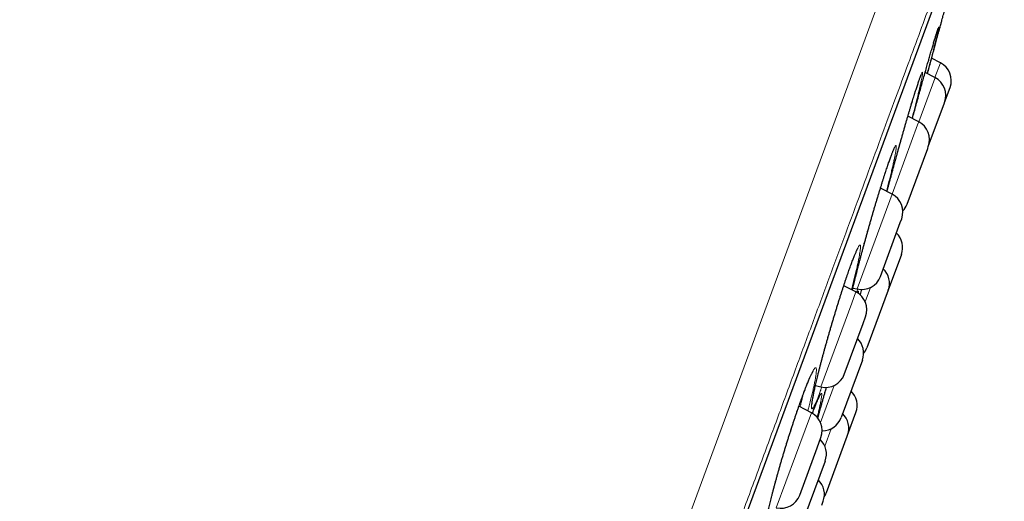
# Model space of a CAD drawing. Header units: millimetres. Extents: x 8 to 949, y 12 to 889.
# Tile 554 of 555: x 835 to 860, y 863 to 875. Entities that reach past the tile are written whole.
import ezdxf

# ---------------------------------------------------------------- set-up
doc = ezdxf.new("R2010")
doc.units = ezdxf.units.MM

msp = doc.modelspace()

# ---------------------------------------------------------------- linework, layer by layer
at = {"color": 252, "linetype": 'Continuous', "lineweight": 0}
for p, q in [((834.669, 816.167), (858.851, 881.719)), ((836.59, 817.551), (859.413, 879.419)), ((857.739, 873.879), (857.742, 873.889)), ((857.904, 873.467), (858.04, 873.837)), ((857.498, 872.366), (857.897, 873.449)), ((857.897, 873.449), (857.904, 873.467)), ((856.835, 870.569), (857.471, 872.295)), ((857.471, 872.295), (857.498, 872.366)), ((856.776, 870.411), (856.835, 870.569)), ((855.963, 868.205), (856.776, 870.411)), ((855.833, 867.854), (855.935, 868.131)), ((855.982, 868.203), (855.954, 868.119)), ((856.296, 868.242), (856.164, 867.886)), ((855.063, 865.766), (855.833, 867.854)), ((855.396, 865.804), (855.055, 864.879)), ((854.67, 864.702), (854.826, 865.124)), ((853.954, 862.76), (854.67, 864.702)), ((855.16, 864.295), (855.319, 864.726))]:
    msp.add_line(p, q, dxfattribs=at)
at = {"color": 7, "linetype": 'Continuous', "lineweight": 30}
for p, q in [((836.599, 817.571), (859.407, 879.398)), ((858.04, 873.837), (857.821, 873.951)), ((857.739, 873.877), (857.747, 873.905)), ((857.747, 873.905), (857.749, 873.913)), ((857.904, 873.467), (857.658, 873.593)), ((858.144, 872.849), (858.28, 873.22)), ((857.738, 871.749), (858.14, 872.838)), ((858.14, 872.838), (858.144, 872.849)), ((857.498, 872.366), (857.229, 872.504)), ((857.722, 871.706), (857.738, 871.749)), ((857.209, 870.316), (857.722, 871.706)), ((856.835, 870.569), (856.547, 870.717)), ((856.546, 868.519), (857.039, 869.856)), ((857.039, 869.856), (857.075, 869.952)), ((857.067, 869.064), (856.739, 868.175)), ((855.935, 868.131), (855.633, 868.286)), ((855.861, 868.229), (855.963, 868.205)), ((856.739, 868.175), (856.21, 866.742)), ((855.647, 866.08), (856.113, 867.345)), ((856.113, 867.345), (856.175, 867.513)), ((856.097, 866.435), (855.569, 865.003)), ((854.926, 865.799), (855.063, 865.766)), ((854.826, 865.124), (854.516, 865.284)), ((855.729, 864.569), (855.936, 865.131)), ((854.972, 864.25), (855.066, 864.506)), ((855.2, 863.136), (855.72, 864.544)), ((855.72, 864.544), (855.729, 864.569)), ((854.537, 863.073), (854.972, 864.25)), ((855.17, 863.922), (854.642, 862.489)), ((855.085, 862.823), (855.12, 862.919))]:
    msp.add_line(p, q, dxfattribs=at)
at = {"color": 252, "linetype": 'Continuous', "lineweight": 0, "flags": 128}
msp.add_lwpolyline([(853.779, 862.8), (853.81, 862.928), (853.844, 863.065), (853.881, 863.21), (853.922, 863.363), (853.965, 863.521), (854.011, 863.685), (854.059, 863.852), (854.109, 864.022), (854.161, 864.193), (854.213, 864.365), (854.266, 864.535), (854.32, 864.702), (854.373, 864.866), (854.427, 865.026), (854.479, 865.179), (854.53, 865.327), (854.58, 865.466), (854.628, 865.597), (854.673, 865.718), (854.673, 865.718)], dxfattribs=at)
at = {"color": 7, "linetype": 'Continuous', "lineweight": 30}
for centre, start, end in [((857.811, 873.393), 339.7512, 62.7512), ((857.675, 873.022), 339.7512, 62.7512), ((857.269, 871.922), 339.7512, 62.7512), ((856.606, 870.125), 339.7512, 62.7512), ((856.74, 870.489), 316.9175, 339.7512), ((856.598, 869.237), 339.7512, 46.173), ((856.27, 868.348), 339.7512, 46.173), ((856.077, 868.692), 256.7512, 339.7512), ((855.706, 867.686), 339.7512, 62.7512), ((855.628, 866.608), 339.7512, 46.173), ((855.741, 866.915), 320.7015, 339.7512), ((855.177, 866.253), 256.7512, 339.7512), ((855.467, 865.304), 339.7512, 46.173), ((854.597, 864.679), 339.7512, 62.7512), ((855.1, 865.176), 269.8982, 339.7512), ((855.259, 864.742), 339.7512, 46.173), ((854.701, 864.095), 339.7512, 46.173), ((854.651, 863.092), 339.7512, 46.173), ((854.068, 863.246), 256.7512, 339.7512), ((854.731, 863.309), 326.3978, 339.7512)]:
    msp.add_arc(centre, 0.5, start, end, dxfattribs=at)
at = {"color": 252, "linetype": 'Continuous', "lineweight": 0}
for points, knots in [([(859.63, 880.298), (859.628, 880.292), (859.623, 880.28), (859.588, 880.184), (859.532, 880.032), (859.453, 879.817), (859.352, 879.544), (859.23, 879.214), (859.088, 878.828), (858.925, 878.386), (858.74, 877.885), (858.533, 877.325), (858.305, 876.706), (858.057, 876.032), (857.789, 875.306), (857.503, 874.532), (857.201, 873.713), (856.884, 872.853), (856.549, 871.947), (856.197, 870.991), (855.827, 869.987), (855.439, 868.936), (855.036, 867.845), (854.62, 866.716), (854.193, 865.56), (853.757, 864.378), (853.313, 863.173), (852.858, 861.941), (852.392, 860.677), (851.914, 859.382), (851.426, 858.058), (850.93, 856.715), (850.429, 855.357), (849.926, 853.993), (849.423, 852.628), (848.919, 851.263), (848.414, 849.893), (847.904, 848.512), (847.392, 847.122), (846.877, 845.727), (846.365, 844.338), (845.855, 842.956), (845.352, 841.594), (844.857, 840.252), (844.371, 838.935), (843.892, 837.635), (843.417, 836.347), (842.948, 835.076), (842.485, 833.822), (842.033, 832.597), (841.593, 831.403), (841.167, 830.248), (840.757, 829.136), (840.362, 828.066), (839.981, 827.034), (839.613, 826.036), (839.259, 825.076), (838.919, 824.154), (838.597, 823.28), (838.292, 822.455), (838.008, 821.685), (837.744, 820.97), (837.501, 820.311), (837.277, 819.705), (837.072, 819.148), (836.887, 818.645), (836.721, 818.196), (836.577, 817.806), (836.455, 817.476), (836.356, 817.207), (836.279, 816.998), (836.225, 816.851), (836.191, 816.759), (836.187, 816.748), (836.185, 816.742)], [0, 0, 0, 0, 0.014, 0.028, 0.042, 0.056, 0.07, 0.08375, 0.0975, 0.11125, 0.125, 0.139, 0.153, 0.167, 0.181, 0.195, 0.20875, 0.2225, 0.23625, 0.25, 0.264, 0.278, 0.292, 0.306, 0.32, 0.33375, 0.3475, 0.36125, 0.375, 0.389, 0.403, 0.417, 0.431, 0.445, 0.45875, 0.4725, 0.48625, 0.5, 0.514, 0.528, 0.542, 0.556, 0.57, 0.58375, 0.5975, 0.61125, 0.625, 0.639, 0.653, 0.667, 0.681, 0.695, 0.70875, 0.7225, 0.73625, 0.75, 0.764, 0.778, 0.792, 0.806, 0.82, 0.83375, 0.8475, 0.86125, 0.875, 0.889, 0.903, 0.917, 0.931, 0.945, 0.95875, 0.9725, 0.98625, 1, 1, 1, 1]), ([(857.872, 874.337), (857.876, 874.352), (857.891, 874.401), (857.912, 874.471), (857.936, 874.548), (857.956, 874.612), (857.972, 874.661), (857.984, 874.696), (857.993, 874.717), (857.997, 874.724), (857.998, 874.716), (857.995, 874.693), (857.987, 874.656), (857.976, 874.605), (857.961, 874.542), (857.948, 874.488), (857.942, 874.462)], [0, 0, 0, 0, 0.031496, 0.106059, 0.180891, 0.255723, 0.330288, 0.404656, 0.47929, 0.553927, 0.6283, 0.702808, 0.777585, 0.852362, 0.926872, 1, 1, 1, 1]), ([(857.742, 873.889), (857.744, 873.895), (857.747, 873.905), (857.749, 873.913), (857.75, 873.916)], [0, 0, 0, 0, 0.688236, 1, 1, 1, 1]), ([(857.329, 872.84), (857.331, 872.845), (857.346, 872.894), (857.373, 872.984), (857.41, 873.103), (857.445, 873.211), (857.476, 873.307), (857.504, 873.391), (857.529, 873.461), (857.55, 873.518), (857.567, 873.561), (857.58, 873.59), (857.59, 873.604), (857.595, 873.604), (857.597, 873.589), (857.594, 873.56), (857.588, 873.517), (857.577, 873.459), (857.563, 873.389), (857.544, 873.305), (857.522, 873.209), (857.497, 873.101), (857.468, 872.983), (857.436, 872.854), (857.401, 872.715), (857.366, 872.581), (857.343, 872.49), (857.333, 872.451)], [0, 0, 0, 0, 0.004215, 0.046134, 0.088203, 0.130273, 0.172193, 0.214034, 0.256025, 0.298017, 0.339858, 0.381606, 0.423503, 0.465401, 0.507151, 0.549002, 0.591003, 0.633004, 0.674856, 0.716627, 0.758546, 0.800464, 0.842234, 0.884187, 0.92629, 0.968393, 1, 1, 1, 1]), ([(856.71, 870.633), (856.719, 870.668), (856.742, 870.755), (856.78, 870.899), (856.824, 871.065), (856.87, 871.234), (856.917, 871.406), (856.965, 871.579), (857.013, 871.752), (857.061, 871.923), (857.109, 872.091), (857.156, 872.255), (857.202, 872.412), (857.246, 872.562), (857.289, 872.706), (857.316, 872.796), (857.329, 872.84)], [0, 0, 0, 0, 0.05003, 0.123519, 0.197081, 0.270906, 0.344729, 0.418288, 0.49174, 0.565453, 0.63916, 0.712605, 0.784333, 0.856305, 0.928275, 1, 1, 1, 1]), ([(856.666, 871.092), (856.667, 871.095), (856.682, 871.141), (856.71, 871.226), (856.748, 871.338), (856.783, 871.44), (856.816, 871.529), (856.845, 871.605), (856.87, 871.668), (856.892, 871.718), (856.91, 871.753), (856.924, 871.774), (856.934, 871.78), (856.94, 871.772), (856.942, 871.75), (856.939, 871.713), (856.933, 871.662), (856.922, 871.597), (856.907, 871.52), (856.888, 871.429), (856.866, 871.327), (856.84, 871.213), (856.81, 871.089), (856.777, 870.955), (856.741, 870.812), (856.714, 870.706), (856.699, 870.647), (856.697, 870.64)], [0, 0, 0, 0, 0.0029256, 0.0459917, 0.0892122, 0.1324334, 0.1755004, 0.2185029, 0.2616598, 0.3048172, 0.3478206, 0.3907501, 0.4338324, 0.4769164, 0.5198483, 0.5629071, 0.6061204, 0.6493341, 0.6923936, 0.7353815, 0.7785216, 0.8216605, 0.8646469, 0.9078165, 0.9511408, 0.9944649, 1, 1, 1, 1]), ([(855.848, 868.175), (855.856, 868.212), (855.874, 868.287), (855.904, 868.413), (855.937, 868.549), (855.974, 868.694), (856.013, 868.846), (856.055, 869.005), (856.099, 869.168), (856.145, 869.336), (856.192, 869.507), (856.24, 869.679), (856.289, 869.852), (856.339, 870.023), (856.388, 870.193), (856.438, 870.359), (856.486, 870.52), (856.534, 870.675), (856.579, 870.822), (856.624, 870.963), (856.652, 871.049), (856.666, 871.092)], [0, 0, 0, 0, 0.051186, 0.104201, 0.157027, 0.209863, 0.262888, 0.315913, 0.368749, 0.42161, 0.474661, 0.52771, 0.58057, 0.633323, 0.686263, 0.739199, 0.791947, 0.843871, 0.895975, 0.948077, 1, 1, 1, 1]), ([(855.772, 868.695), (855.772, 868.696), (855.787, 868.738), (855.815, 868.817), (855.855, 868.922), (855.891, 869.017), (855.924, 869.098), (855.954, 869.166), (855.98, 869.221), (856.002, 869.262), (856.02, 869.289), (856.034, 869.301), (856.044, 869.299), (856.05, 869.283), (856.051, 869.252), (856.048, 869.207), (856.041, 869.148), (856.029, 869.076), (856.014, 868.991), (855.994, 868.893), (855.97, 868.784), (855.943, 868.665), (855.912, 868.535), (855.877, 868.396), (855.847, 868.28), (855.829, 868.208), (855.823, 868.188)], [0, 0, 0, 0, 0.001355, 0.045881, 0.090567, 0.135253, 0.179781, 0.224267, 0.268912, 0.313558, 0.358045, 0.402479, 0.447072, 0.491666, 0.536102, 0.580688, 0.625434, 0.67018, 0.714766, 0.759279, 0.803949, 0.848619, 0.89313, 0.937815, 0.982661, 1, 1, 1, 1]), ([(855.086, 865.763), (855.077, 865.737), (855.053, 865.672), (855.019, 865.58), (854.983, 865.488), (854.951, 865.41), (854.922, 865.344), (854.897, 865.293), (854.875, 865.255), (854.858, 865.232), (854.845, 865.223), (854.836, 865.228), (854.831, 865.248), (854.831, 865.283), (854.835, 865.331), (854.843, 865.393), (854.856, 865.469), (854.873, 865.557), (854.894, 865.657), (854.918, 865.769), (854.947, 865.891), (854.979, 866.024), (855.014, 866.165), (855.052, 866.314), (855.093, 866.469), (855.137, 866.631), (855.183, 866.796), (855.23, 866.966), (855.279, 867.137), (855.33, 867.309), (855.381, 867.481), (855.432, 867.651), (855.483, 867.818), (855.535, 867.981), (855.585, 868.139), (855.634, 868.29), (855.682, 868.434), (855.728, 868.57), (855.757, 868.653), (855.772, 868.695)], [0, 0, 0, 0, 0.01876, 0.046047, 0.073432, 0.100814, 0.128097, 0.155258, 0.182516, 0.209773, 0.236933, 0.264179, 0.291524, 0.318868, 0.346115, 0.373316, 0.400614, 0.427911, 0.455112, 0.482379, 0.509744, 0.537108, 0.564375, 0.591635, 0.618992, 0.646349, 0.673609, 0.700865, 0.728219, 0.755572, 0.782828, 0.810016, 0.8373, 0.864582, 0.891767, 0.918778, 0.945885, 0.97299, 1, 1, 1, 1]), ([(855.967, 868.112), (855.97, 868.117), (855.978, 868.134), (855.988, 868.148), (855.997, 868.154), (856.001, 868.145), (856.001, 868.125), (855.998, 868.101), (855.997, 868.09)], [0, 0, 0, 0, 0.0804557, 0.2705821, 0.4613855, 0.6521963, 0.8423328, 1, 1, 1, 1]), ([(854.673, 865.718), (854.688, 865.755), (854.717, 865.829), (854.757, 865.927), (854.794, 866.013), (854.828, 866.086), (854.858, 866.146), (854.884, 866.193), (854.906, 866.225), (854.924, 866.243), (854.938, 866.247), (854.947, 866.236), (854.952, 866.211), (854.952, 866.172), (854.948, 866.119), (854.939, 866.052), (854.926, 865.972), (854.909, 865.88), (854.887, 865.775), (854.862, 865.66), (854.832, 865.535), (854.799, 865.4), (854.768, 865.278), (854.746, 865.198), (854.739, 865.169)], [0, 0, 0, 0, 0.046134, 0.092433, 0.138732, 0.184867, 0.231121, 0.277539, 0.323959, 0.370212, 0.416432, 0.462815, 0.5092, 0.555422, 0.601806, 0.648357, 0.694907, 0.741292, 0.78759, 0.834052, 0.880512, 0.926808, 0.97326, 1, 1, 1, 1]), ([(854.852, 865.109), (854.854, 865.117), (854.871, 865.163), (854.899, 865.237), (854.936, 865.33), (854.968, 865.41), (854.997, 865.476), (855.022, 865.53), (855.044, 865.569), (855.06, 865.595), (855.073, 865.605), (855.081, 865.602), (855.085, 865.584), (855.084, 865.552), (855.079, 865.506), (855.069, 865.446), (855.055, 865.373), (855.036, 865.287), (855.014, 865.189), (854.991, 865.096), (854.975, 865.032), (854.969, 865.009)], [0, 0, 0, 0, 0.010598, 0.067024, 0.123451, 0.179677, 0.235863, 0.29225, 0.348638, 0.404825, 0.460941, 0.517256, 0.573573, 0.629692, 0.685984, 0.742478, 0.798972, 0.855265, 0.911445, 0.967824, 1, 1, 1, 1]), ([(854.987, 864.99), (854.996, 865.023), (855.018, 865.104), (855.056, 865.241), (855.1, 865.399), (855.146, 865.562), (855.181, 865.681), (855.199, 865.746), (855.202, 865.754)], [0, 0, 0, 0, 0.143717, 0.350543, 0.557368, 0.763456, 0.969623, 1, 1, 1, 1]), ([(854.547, 865.268), (854.553, 865.293), (854.57, 865.362), (854.593, 865.461), (854.608, 865.529), (854.615, 865.56)], [0, 0, 0, 0, 0.242199, 0.65564, 1, 1, 1, 1])]:
    msp.add_open_spline(points, degree=3, knots=knots, dxfattribs=at)
at = {"color": 7, "linetype": 'Continuous', "lineweight": 30}
for points, knots in [([(857.891, 874.208), (857.893, 874.216), (857.908, 874.27), (857.934, 874.368), (857.969, 874.495), (858.001, 874.614), (858.03, 874.721), (858.056, 874.815), (858.078, 874.896), (858.096, 874.965), (858.111, 875.02), (858.123, 875.061), (858.13, 875.087), (858.133, 875.099), (858.132, 875.097), (858.132, 875.096)], [0, 0, 0, 0, 0.014035, 0.100063, 0.18609, 0.274631, 0.363173, 0.449025, 0.534878, 0.623241, 0.711606, 0.797224, 0.88284, 0.970948, 1, 1, 1, 1]), ([(857.871, 874.334), (857.876, 874.349), (857.885, 874.382), (857.899, 874.429), (857.913, 874.474), (857.926, 874.515), (857.937, 874.552), (857.947, 874.585), (857.957, 874.614), (857.965, 874.638), (857.971, 874.657), (857.976, 874.67), (857.979, 874.678), (857.98, 874.683), (857.98, 874.682), (857.98, 874.682)], [0, 0, 0, 0, 0.077879, 0.166944, 0.255964, 0.343974, 0.432009, 0.519809, 0.607039, 0.693208, 0.777544, 0.849647, 0.914717, 0.970622, 1, 1, 1, 1]), ([(857.942, 874.462), (857.942, 874.462), (857.935, 874.435), (857.92, 874.371), (857.894, 874.27), (857.865, 874.156), (857.833, 874.032), (857.798, 873.897), (857.761, 873.754), (857.731, 873.643), (857.714, 873.578), (857.711, 873.566)], [0, 0, 0, 0, 0.002229, 0.140106, 0.27798, 0.415366, 0.553336, 0.6918, 0.830264, 0.968234, 1, 1, 1, 1]), ([(857.715, 873.564), (857.72, 873.579), (857.738, 873.647), (857.77, 873.765), (857.812, 873.918), (857.852, 874.067), (857.878, 874.161), (857.891, 874.208)], [0, 0, 0, 0, 0.065004, 0.29568, 0.526359, 0.763182, 1, 1, 1, 1]), ([(857.75, 873.916), (857.762, 873.958), (857.787, 874.046), (857.822, 874.166), (857.851, 874.266), (857.866, 874.318), (857.872, 874.337)], [0, 0, 0, 0, 0.266336, 0.551096, 0.83586, 1, 1, 1, 1]), ([(857.342, 872.447), (857.357, 872.502), (857.388, 872.616), (857.435, 872.787), (857.482, 872.959), (857.529, 873.129), (857.575, 873.295), (857.619, 873.453), (857.662, 873.605), (857.702, 873.749), (857.727, 873.837), (857.739, 873.879)], [0, 0, 0, 0, 0.1108527, 0.2245711, 0.3386926, 0.4528053, 0.5665116, 0.6766248, 0.7871049, 0.8975821, 1, 1, 1, 1]), ([(856.71, 870.633), (856.714, 870.649), (856.725, 870.691), (856.744, 870.763), (856.767, 870.85), (856.791, 870.938), (856.815, 871.028), (856.839, 871.119), (856.864, 871.21), (856.889, 871.302), (856.914, 871.395), (856.94, 871.487), (856.966, 871.58), (856.991, 871.673), (857.018, 871.766), (857.044, 871.859), (857.07, 871.951), (857.096, 872.042), (857.121, 872.132), (857.147, 872.22), (857.172, 872.308), (857.197, 872.393), (857.221, 872.477), (857.245, 872.559), (857.269, 872.639), (857.292, 872.717), (857.313, 872.786), (857.33, 872.842), (857.347, 872.897), (857.365, 872.955), (857.385, 873.021), (857.404, 873.083), (857.423, 873.142), (857.441, 873.198), (857.458, 873.25), (857.474, 873.299), (857.489, 873.344), (857.503, 873.385), (857.515, 873.422), (857.527, 873.454), (857.537, 873.482), (857.546, 873.505), (857.553, 873.523), (857.558, 873.535), (857.562, 873.542), (857.563, 873.546), (857.563, 873.545), (857.563, 873.545)], [0, 0, 0, 0, 0.013227, 0.036971, 0.06088, 0.084906, 0.108997, 0.133097, 0.157139, 0.181073, 0.204859, 0.228606, 0.252505, 0.276487, 0.300524, 0.324584, 0.348627, 0.372622, 0.396541, 0.420339, 0.444231, 0.468151, 0.492058, 0.515961, 0.539868, 0.563788, 0.587728, 0.606391, 0.618998, 0.642828, 0.666599, 0.690332, 0.714035, 0.737715, 0.761373, 0.78501, 0.808618, 0.832155, 0.855336, 0.878412, 0.901254, 0.923692, 0.945473, 0.963703, 0.980152, 0.994495, 1, 1, 1, 1]), ([(855.848, 868.175), (855.85, 868.184), (855.857, 868.211), (855.868, 868.261), (855.883, 868.325), (855.899, 868.392), (855.916, 868.462), (855.935, 868.536), (855.954, 868.612), (855.974, 868.69), (855.994, 868.771), (856.016, 868.853), (856.038, 868.937), (856.06, 869.022), (856.084, 869.109), (856.108, 869.199), (856.132, 869.289), (856.157, 869.381), (856.183, 869.473), (856.208, 869.565), (856.234, 869.657), (856.26, 869.749), (856.287, 869.842), (856.313, 869.934), (856.34, 870.027), (856.367, 870.119), (856.394, 870.21), (856.42, 870.3), (856.447, 870.388), (856.473, 870.475), (856.499, 870.56), (856.525, 870.644), (856.55, 870.726), (856.575, 870.805), (856.599, 870.883), (856.623, 870.958), (856.645, 871.028), (856.664, 871.084), (856.682, 871.139), (856.7, 871.194), (856.721, 871.256), (856.741, 871.315), (856.76, 871.37), (856.778, 871.422), (856.795, 871.47), (856.811, 871.514), (856.826, 871.554), (856.84, 871.59), (856.853, 871.621), (856.864, 871.648), (856.873, 871.669), (856.881, 871.685), (856.886, 871.696), (856.89, 871.703), (856.891, 871.706), (856.891, 871.706), (856.891, 871.706)], [0, 0, 0, 0, 0.008717, 0.028252, 0.047749, 0.067331, 0.087065, 0.106901, 0.126792, 0.146684, 0.166521, 0.186256, 0.205892, 0.225547, 0.245341, 0.265237, 0.285192, 0.305161, 0.325086, 0.344924, 0.36464, 0.384312, 0.404096, 0.423952, 0.443857, 0.463782, 0.483697, 0.503572, 0.523383, 0.543099, 0.562851, 0.58265, 0.602437, 0.622217, 0.641996, 0.661781, 0.681577, 0.699261, 0.709697, 0.729381, 0.749007, 0.768588, 0.788128, 0.807625, 0.827075, 0.846467, 0.865782, 0.884967, 0.903747, 0.922309, 0.940474, 0.956259, 0.970961, 0.98431, 0.996129, 1, 1, 1, 1]), ([(854.84, 865.324), (854.84, 865.325), (854.84, 865.325), (854.84, 865.331), (854.841, 865.34), (854.842, 865.354), (854.844, 865.373), (854.847, 865.397), (854.851, 865.426), (854.856, 865.459), (854.863, 865.497), (854.871, 865.539), (854.88, 865.585), (854.89, 865.636), (854.902, 865.69), (854.915, 865.748), (854.929, 865.809), (854.943, 865.873), (854.959, 865.941), (854.976, 866.011), (854.994, 866.084), (855.014, 866.16), (855.034, 866.239), (855.054, 866.319), (855.076, 866.402), (855.098, 866.486), (855.121, 866.571), (855.145, 866.658), (855.169, 866.747), (855.195, 866.837), (855.22, 866.928), (855.246, 867.02), (855.273, 867.112), (855.3, 867.205), (855.326, 867.296), (855.354, 867.388), (855.381, 867.48), (855.409, 867.572), (855.436, 867.663), (855.464, 867.754), (855.492, 867.843), (855.519, 867.931), (855.547, 868.018), (855.574, 868.102), (855.6, 868.185), (855.627, 868.266), (855.653, 868.345), (855.678, 868.421), (855.703, 868.495), (855.728, 868.567), (855.75, 868.631), (855.768, 868.682), (855.785, 868.731), (855.804, 868.783), (855.825, 868.841), (855.845, 868.895), (855.865, 868.946), (855.883, 868.993), (855.9, 869.036), (855.916, 869.075), (855.931, 869.109), (855.945, 869.14), (855.957, 869.165), (855.966, 869.185), (855.974, 869.2), (855.98, 869.21), (855.983, 869.215), (855.985, 869.218), (855.984, 869.217), (855.984, 869.217)], [0, 0, 0, 0, 0.007983, 0.017878, 0.028904, 0.041002, 0.054047, 0.067879, 0.082328, 0.097295, 0.112435, 0.127904, 0.14361, 0.159486, 0.175473, 0.191523, 0.207595, 0.223653, 0.239685, 0.255796, 0.272028, 0.288339, 0.304691, 0.321038, 0.337334, 0.353542, 0.369674, 0.38584, 0.402121, 0.418481, 0.434886, 0.451296, 0.467664, 0.483957, 0.500146, 0.51631, 0.532572, 0.548892, 0.565249, 0.58162, 0.597977, 0.614298, 0.630563, 0.646741, 0.662991, 0.679246, 0.695488, 0.711723, 0.727954, 0.744185, 0.760421, 0.773188, 0.781759, 0.79788, 0.813942, 0.829952, 0.845909, 0.861805, 0.877627, 0.893355, 0.908956, 0.924366, 0.939309, 0.953927, 0.966549, 0.978295, 0.988993, 0.998548, 1, 1, 1, 1]), ([(856.041, 868.057), (856.043, 868.062), (856.056, 868.108), (856.07, 868.153), (856.082, 868.194)], [0, 0, 0, 0, 0.102601, 1, 1, 1, 1]), ([(853.691, 862.296), (853.691, 862.296), (853.691, 862.296), (853.691, 862.302), (853.691, 862.311), (853.692, 862.325), (853.693, 862.344), (853.696, 862.368), (853.7, 862.397), (853.705, 862.43), (853.711, 862.468), (853.719, 862.51), (853.728, 862.556), (853.738, 862.607), (853.749, 862.661), (853.762, 862.719), (853.776, 862.78), (853.791, 862.845), (853.807, 862.912), (853.824, 862.982), (853.842, 863.055), (853.861, 863.131), (853.882, 863.21), (853.903, 863.29), (853.925, 863.373), (853.948, 863.457), (853.972, 863.543), (853.996, 863.629), (854.021, 863.717), (854.047, 863.807), (854.073, 863.898), (854.1, 863.989), (854.128, 864.081), (854.155, 864.174), (854.183, 864.266), (854.211, 864.357), (854.24, 864.448), (854.268, 864.539), (854.297, 864.629), (854.326, 864.719), (854.355, 864.808), (854.384, 864.896), (854.412, 864.982), (854.44, 865.066), (854.468, 865.148), (854.496, 865.228), (854.523, 865.306), (854.55, 865.381), (854.576, 865.455), (854.602, 865.525), (854.627, 865.593), (854.649, 865.651), (854.667, 865.698), (854.684, 865.743), (854.703, 865.791), (854.725, 865.845), (854.745, 865.895), (854.765, 865.941), (854.783, 865.983), (854.8, 866.02), (854.816, 866.054), (854.83, 866.083), (854.842, 866.108), (854.853, 866.126), (854.861, 866.14), (854.866, 866.149), (854.87, 866.154), (854.87, 866.155), (854.871, 866.155)], [0, 0, 0, 0, 0.008007, 0.0180052, 0.0290651, 0.0411406, 0.0541271, 0.0678861, 0.0822718, 0.0971438, 0.1123977, 0.1277909, 0.1434627, 0.1593395, 0.1753623, 0.1914805, 0.2076501, 0.2238306, 0.2399953, 0.2561351, 0.272359, 0.2886988, 0.3051146, 0.3215666, 0.338008, 0.3543936, 0.370688, 0.3869095, 0.4031792, 0.4195614, 0.4360214, 0.4525228, 0.469025, 0.4854821, 0.5018586, 0.5181302, 0.5343848, 0.5507386, 0.5671496, 0.583596, 0.6000552, 0.616497, 0.6328993, 0.6492413, 0.6654916, 0.6818387, 0.6981669, 0.7144811, 0.7307843, 0.7470797, 0.7633699, 0.7796571, 0.7914726, 0.8000885, 0.8162332, 0.832305, 0.8483044, 0.8642224, 0.8800437, 0.8957434, 0.9112841, 0.9266101, 0.9416294, 0.9559941, 0.9684163, 0.9799828, 0.9905552, 1, 1, 1, 1]), ([(854.987, 864.99), (854.993, 865.012), (855.006, 865.06), (855.027, 865.136), (855.049, 865.217), (855.073, 865.3), (855.096, 865.385), (855.121, 865.471), (855.146, 865.56), (855.172, 865.649), (855.191, 865.714), (855.201, 865.75), (855.202, 865.754)], [0, 0, 0, 0, 0.0956287, 0.2069204, 0.3177196, 0.4278865, 0.537943, 0.648581, 0.7598657, 0.8715622, 0.9834266, 1, 1, 1, 1]), ([(854.852, 865.109), (854.858, 865.125), (854.872, 865.161), (854.891, 865.212), (854.91, 865.262), (854.928, 865.308), (854.946, 865.351), (854.961, 865.389), (854.976, 865.423), (854.989, 865.453), (855.001, 865.478), (855.01, 865.497), (855.018, 865.512), (855.023, 865.521), (855.026, 865.526), (855.027, 865.528), (855.027, 865.528), (855.027, 865.528)], [0, 0, 0, 0, 0.068338, 0.149132, 0.229672, 0.309927, 0.389837, 0.469301, 0.548155, 0.626073, 0.701679, 0.775612, 0.839229, 0.89817, 0.951485, 0.998685, 1, 1, 1, 1])]:
    msp.add_open_spline(points, degree=3, knots=knots, dxfattribs=at)

doc.saveas('drawing.dxf')
